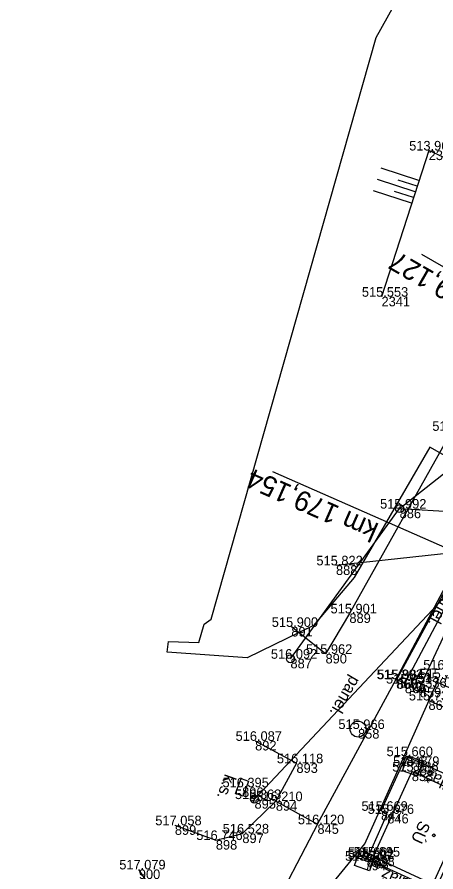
# Model space of a CAD drawing. Extents: x -1234191 to 23050, y -1290331 to -741191.
# Drawn here: x -865485.2 to -865432.8, y -1105037.6 to -1104930.6 of the extents above; entities that cross this region are included whole.
import ezdxf

# ---------------------------------------------------------------- set-up
doc = ezdxf.new("R2010")
doc.units = 0
for name, color, linetype in [('Vrstva 13', 7, 'Continuous'), ('Vrstva 16', 7, 'Continuous'), ('Vrstva 23', 7, 'Continuous'), ('Vrstva 25', 7, 'Continuous'), ('Vrstva 29', 7, 'Continuous'), ('Vrstva 36', 7, 'Continuous'), ('Vrstva 41', 7, 'Continuous'), ('Vrstva 43', 7, 'Continuous'), ('Vrstva 48', 7, 'Continuous'), ('Vrstva 49', 7, 'Continuous'), ('Vrstva 51', 7, 'Continuous'), ('Vrstva 53', 7, 'Continuous'), ('Vrstva 59', 7, 'Continuous'), ('Vrstva 6', 7, 'Continuous'), ('Vrstva 60', 7, 'Continuous'), ('Vrstva 61', 7, 'Continuous')]:
    doc.layers.add(name, color=color, linetype=linetype)

msp = doc.modelspace()

# ---------------------------------------------------------------- linework, layer by layer
at = {"layer": 'Vrstva 13'}
msp.add_lwpolyline([(-865434.8, -1105014.56), (-865430.07, -1105004.42), (-865425.43, -1104994.38)], dxfattribs=at)
at = {"layer": 'Vrstva 16'}
for points in [[(-865430.79, -1104982.4), (-865443.62, -1105005.26), (-865446.61, -1105010.33), (-865450.89, -1105006.95)], [(-865455.42, -1105021.22), (-865450.25, -1105024.03), (-865452.83, -1105028.77), (-865447.62, -1105031.66), (-865437.76, -1105013.49), (-865425.06, -1104989.57)], [(-865423.92, -1104990.02), (-865424.71, -1104989.61), (-865437.68, -1105013.5), (-865436.68, -1105014.05), (-865423.92, -1104990.02)], [(-865438.88, -1105030.36), (-865439.66, -1105029.98), (-865436.52, -1105023.14), (-865427.04, -1105027.44), (-865423.74, -1105020.53), (-865433.72, -1105016.16), (-865432.65, -1105013.87), (-865425.6, -1105017.01), (-865425.46, -1105016.51), (-865419.87, -1105004.3), (-865419.61, -1105004.42), (-865419.15, -1105003.4), (-865416.74, -1105004.5), (-865416.67, -1105004.53), (-865412.45, -1104995.23)], [(-865440.63, -1105035.71), (-865433.17, -1105039.15), (-865428.31, -1105028.5), (-865435.81, -1105025.06), (-865440.63, -1105035.71)], [(-865445.55, -1105127.29), (-865446.39, -1105127.26), (-865443.82, -1105106.24), (-865438.48, -1105077.69), (-865430.66, -1105048.6), (-865428.24, -1105041.03), (-865431.44, -1105039.94), (-865427.54, -1105029.01), (-865427.86, -1105028.88), (-865432.88, -1105039.93), (-865441.38, -1105036.02), (-865438.88, -1105030.36)]]:
    msp.add_lwpolyline(points, dxfattribs=at)
at = {"layer": 'Vrstva 23'}
msp.add_lwpolyline([(-865440.63, -1105035.71), (-865433.17, -1105039.15), (-865428.31, -1105028.5), (-865435.81, -1105025.06), (-865440.63, -1105035.71)], dxfattribs=at)
at = {"layer": 'Vrstva 25'}
for points in [[(-865455.5, -1105028.51), (-865426.02, -1104997.16), (-865445.3, -1104999.25)], [(-865457.18, -1105025.93), (-865456.24, -1105026.27), (-865456.92, -1105028.15), (-865457.86, -1105027.81), (-865457.18, -1105025.93)]]:
    msp.add_lwpolyline(points, dxfattribs=at)
at = {"layer": 'Vrstva 29'}
for p, q in [((-865451, -1105010.94), (-865437.33, -1104992.14)), ((-865437.33, -1104992.14), (-865424.09, -1104992.89))]:
    msp.add_line(p, q, dxfattribs=at)
msp.add_lwpolyline([(-865437.33, -1104992.14), (-865408.65, -1104969.52), (-865392.21, -1104933.96)], dxfattribs=at)
at = {"layer": 'Vrstva 36'}
for p, q in [((-865455.99, -1105028.4), (-865455.35, -1105028.1)), ((-865455.92, -1105028.78), (-865455.53, -1105028.6)), ((-865455.33, -1105028.03), (-865455.67, -1105028.98))]:
    msp.add_line(p, q, dxfattribs=at)
for centre, radius in [((-865437.33, -1104992.14), 0.5), ((-865451, -1105010.94), 0.5), ((-865455.5, -1105028.51), 0.503)]:
    msp.add_circle(centre, radius, dxfattribs=at)
msp.add_arc((-865455.5, -1105028.51), 0.503, 70.217, 250.217, dxfattribs=at)
at = {"layer": 'Vrstva 41'}
for points in [[(-865434.42, -1105023.75), (-865435.09, -1105025.64), (-865436.97, -1105024.96), (-865436.3, -1105023.08), (-865434.42, -1105023.75)], [(-865440.44, -1105035.63), (-865441.12, -1105037.51), (-865443, -1105036.84), (-865442.33, -1105034.95), (-865440.44, -1105035.63)]]:
    msp.add_lwpolyline(points, dxfattribs=at)
at = {"layer": 'Vrstva 43'}
for points in [[(-865434.6, -1105014.11), (-865434.14, -1105014.31), (-865434.55, -1105015.22), (-865435.46, -1105014.82), (-865435.06, -1105013.91), (-865434.6, -1105014.11), (-865435, -1105015.02)], [(-865441.28, -1105035.28), (-865440.81, -1105035.45), (-865441.15, -1105036.39), (-865442.09, -1105036.06), (-865441.75, -1105035.12), (-865441.28, -1105035.28), (-865441.62, -1105036.23)]]:
    msp.add_lwpolyline(points, dxfattribs=at)
msp.add_circle((-865442.54, -1105019.74), 1, dxfattribs=at)
at = {"layer": 'Vrstva 48'}
for p, q in [((-865434.91, -1104951.05), (-865439.66, -1104949.52)), ((-865435.37, -1104952.48), (-865440.12, -1104950.95)), ((-865435.14, -1104951.77), (-865437.52, -1104951)), ((-865435.83, -1104953.91), (-865440.59, -1104952.37)), ((-865435.6, -1104953.2), (-865437.98, -1104952.43))]:
    msp.add_line(p, q, dxfattribs=at)
at = {"layer": 'Vrstva 49'}
msp.add_lwpolyline([(-865171.11, -1104750.38), (-865191.36, -1104740.17), (-865202.9, -1104737.78), (-865216.92, -1104745.89), (-865226.36, -1104743.67), (-865239.53, -1104749.86), (-865258.75, -1104770.04), (-865284.88, -1104787.88), (-865308.11, -1104807.74), (-865326.67, -1104834.81), (-865331.08, -1104845.74), (-865343.98, -1104852.32), (-865358.21, -1104855.23), (-865375.64, -1104870.09), (-865379.6, -1104879.47), (-865375.06, -1104894.68), (-865385.01, -1104905.65), (-865402.35, -1104922.2), (-865421.24, -1104947.82), (-865427.84, -1104950.03), (-865433.69, -1104947.3), (-865439.6, -1104965.61)], dxfattribs=at)
at = {"layer": 'Vrstva 51'}
for points in [[(-865465.47, -1105031.79), (-865460.34, -1105033.64), (-865457.02, -1105032.82), (-865452.83, -1105028.77), (-865447.62, -1105031.66), (-865453.85, -1105043.58), (-865456.21, -1105054.6), (-865457.4, -1105074.46), (-865458.91, -1105095.5), (-865464.6, -1105123.19), (-865472.02, -1105159.89), (-865479.39, -1105194.85)], [(-865485.22, -1105193.49), (-865477.61, -1105158.72), (-865469.77, -1105121.41), (-865464.02, -1105094.67), (-865462.42, -1105073.34), (-865462.72, -1105054.11), (-865465.26, -1105044.38), (-865469.98, -1105037.32)]]:
    msp.add_lwpolyline(points, dxfattribs=at)
at = {"layer": 'Vrstva 53'}
for points in [[(-865466.26, -1105008.78), (-865462.49, -1105008.91), (-865461.82, -1105006.59), (-865460.91, -1105005.98), (-865440.27, -1104933.13), (-865418.16, -1104893.53), (-865384.51, -1104855.47), (-865358.56, -1104832.2)], [(-865422.95, -1104990.46), (-865433.56, -1104984.45), (-865443.02, -1105000.76), (-865448.11, -1105006.78), (-865456.42, -1105010.82), (-865466.44, -1105010.12), (-865466.26, -1105008.78)], [(-865448.86, -1105042.88), (-865441.71, -1105034.11), (-865437.45, -1105024.62), (-865432.41, -1105013.4)]]:
    msp.add_lwpolyline(points, dxfattribs=at)
at = {"layer": 'Vrstva 59'}
msp.add_circle((-865433.06, -1105033.05), 0.175, dxfattribs=at)
at = {"layer": 'Vrstva 6'}
msp.add_line((-865453.24, -1104987.5), (-865406.01, -1105008.34), dxfattribs=at)
msp.add_lwpolyline([(-865434.59, -1104960.29), (-865399.29, -1104980.59)], dxfattribs=at)
at = {"layer": 'Vrstva 60'}
for p, q in [((-865433.69, -1104947.3), (-865433.69, -1104947.3)), ((-865439.6, -1104965.61), (-865439.6, -1104965.61)), ((-865437.33, -1104992.14), (-865437.33, -1104992.14)), ((-865445.3, -1104999.25), (-865445.3, -1104999.25)), ((-865443.62, -1105005.26), (-865443.62, -1105005.26)), ((-865450.89, -1105006.95), (-865450.89, -1105006.95)), ((-865446.61, -1105010.33), (-865446.61, -1105010.33)), ((-865451, -1105010.94), (-865451, -1105010.94)), ((-865437.76, -1105013.49), (-865437.76, -1105013.49)), ((-865437.68, -1105013.5), (-865437.68, -1105013.5)), ((-865436.68, -1105014.05), (-865436.68, -1105014.05)), ((-865434.8, -1105014.56), (-865434.8, -1105014.56)), ((-865433.72, -1105016.16), (-865433.72, -1105016.16)), ((-865442.54, -1105019.74), (-865442.54, -1105019.74)), ((-865455.42, -1105021.22), (-865455.42, -1105021.22)), ((-865436.52, -1105023.14), (-865436.52, -1105023.14)), ((-865450.25, -1105024.03), (-865450.25, -1105024.03)), ((-865435.7, -1105024.36), (-865435.7, -1105024.36)), ((-865435.81, -1105025.06), (-865435.81, -1105025.06)), ((-865457.05, -1105027.04), (-865457.05, -1105027.04)), ((-865455.5, -1105028.51), (-865455.5, -1105028.51)), ((-865452.83, -1105028.77), (-865452.83, -1105028.77)), ((-865439.66, -1105029.98), (-865439.66, -1105029.98)), ((-865438.88, -1105030.36), (-865438.88, -1105030.36)), ((-865465.47, -1105031.79), (-865465.47, -1105031.79)), ((-865447.62, -1105031.66), (-865447.62, -1105031.66)), ((-865457.02, -1105032.82), (-865457.02, -1105032.82)), ((-865460.34, -1105033.64), (-865460.34, -1105033.64)), ((-865441.72, -1105036.23), (-865441.72, -1105036.23)), ((-865441.45, -1105035.76), (-865441.45, -1105035.76)), ((-865441.38, -1105036.02), (-865441.38, -1105036.02)), ((-865440.63, -1105035.71), (-865440.63, -1105035.71)), ((-865469.98, -1105037.32), (-865469.98, -1105037.32))]:
    msp.add_line(p, q, dxfattribs=at)

# ---------------------------------------------------------------- texts
at = {"layer": 'Vrstva 16'}
for s, rotation, p in [('panel.', 241.51, (-865431.25, -1105001.7)), ('panel.', 239.5004, (-865443.39, -1105012.94)), ('dlaž.', 155.383, (-865430.47, -1105026.27)), ('dlaž.', 155.3421, (-865435.92, -1105038.64))]:
    msp.add_text(s, height=1.5, rotation=rotation, dxfattribs=at).set_placement(p)
at = {"layer": 'Vrstva 23'}
msp.add_text('SÚ', height=1.5, rotation=245.6773, dxfattribs=at).set_placement((-865434.81, -1105031.1))
at = {"layer": 'Vrstva 25'}
msp.add_text('k.s.', height=1.5, rotation=250.217, dxfattribs=at).set_placement((-865459.18, -1105025.29))
at = {"layer": 'Vrstva 6'}
for s, rotation, p in [('km 179,127', 150.088, (-865422.53, -1104968.51)), ('km 179,154', 156.1964, (-865439.79, -1104994.1))]:
    msp.add_text(s, height=2.5, rotation=rotation, dxfattribs=at).set_placement(p)
at = {"layer": 'Vrstva 60'}
for s, p in [('2342', (-865433.69, -1104948.5)), ('2341', (-865439.6, -1104966.81)), ('886', (-865437.33, -1104993.34)), ('888', (-865445.3, -1105000.45)), ('889', (-865443.62, -1105006.46)), ('891', (-865450.89, -1105008.15)), ('890', (-865446.61, -1105011.53)), ('887', (-865451, -1105012.14)), ('865', (-865437.76, -1105014.69)), ('866', (-865437.68, -1105014.7)), ('864', (-865436.68, -1105015.25)), ('859', (-865434.8, -1105015.77)), ('860', (-865433.72, -1105017.35)), ('858', (-865442.54, -1105020.94)), ('892', (-865455.42, -1105022.42)), ('848', (-865436.52, -1105024.34)), ('893', (-865450.25, -1105025.23)), ('852', (-865435.7, -1105025.56)), ('853', (-865435.81, -1105026.26)), ('896', (-865457.05, -1105028.24)), ('895', (-865455.5, -1105029.71)), ('894', (-865452.83, -1105029.97)), ('847', (-865439.66, -1105031.18)), ('846', (-865438.88, -1105031.56)), ('899', (-865465.47, -1105032.99)), ('845', (-865447.62, -1105032.86)), ('897', (-865457.02, -1105034.02)), ('898', (-865460.34, -1105034.84)), ('794', (-865441.72, -1105037.43)), ('839', (-865441.45, -1105036.96)), ('793', (-865441.38, -1105037.22)), ('838', (-865440.63, -1105036.91)), ('900', (-865469.98, -1105038.52))]:
    msp.add_text(s, height=1.2, dxfattribs=at).set_placement(p)
at = {"layer": 'Vrstva 61'}
for s, p in [('513.960', (-865436.14, -1104947.3)), ('515.553', (-865442.06, -1104965.61)), ('515.923', (-865433.24, -1104982.4)), ('515.992', (-865439.78, -1104992.14)), ('515.822', (-865447.75, -1104999.25)), ('515.901', (-865445.98, -1105005.26)), ('515.900', (-865453.34, -1105006.95)), ('515.962', (-865449.06, -1105010.33)), ('516.092', (-865453.45, -1105010.94)), ('516.156', (-865434.38, -1105012.29)), ('515.892', (-865440.21, -1105013.49)), ('515.984', (-865440.13, -1105013.5)), ('515.951', (-865439.04, -1105014.05)), ('515.728', (-865435.1, -1105013.87)), ('515.686', (-865434.86, -1105013.4)), ('515.336', (-865437.25, -1105014.56)), ('515.739', (-865436.18, -1105016.16)), ('515.966', (-865445, -1105019.74)), ('516.087', (-865457.87, -1105021.22)), ('515.660', (-865438.97, -1105023.14)), ('516.118', (-865452.7, -1105024.03)), ('515.679', (-865438.15, -1105024.36)), ('515.686', (-865438.26, -1105025.06)), ('516.395', (-865459.51, -1105027.04)), ('516.363', (-865457.95, -1105028.51)), ('516.210', (-865455.28, -1105028.77)), ('515.669', (-865442.11, -1105029.98)), ('515.676', (-865441.33, -1105030.36)), ('517.058', (-865467.92, -1105031.79)), ('516.120', (-865450.07, -1105031.66)), ('516.528', (-865459.48, -1105032.82)), ('516.746', (-865462.79, -1105033.64)), ('515.716', (-865444.17, -1105036.23)), ('515.692', (-865443.83, -1105036.02)), ('515.661', (-865443.81, -1105035.76)), ('515.695', (-865443.08, -1105035.71)), ('517.079', (-865472.43, -1105037.32))]:
    msp.add_text(s, height=1.2, dxfattribs=at).set_placement(p)

doc.saveas('drawing.dxf')
